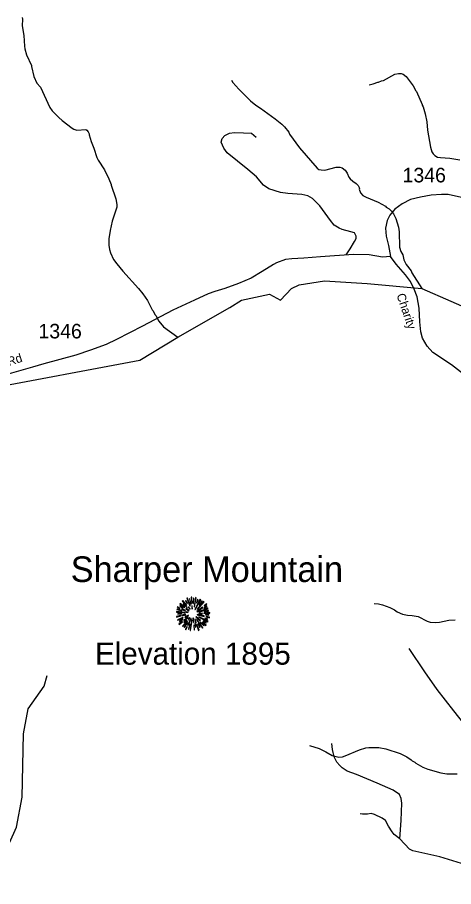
# Model space of a CAD drawing. Extents: x 1248089 to 1457196, y 820910 to 988753.
# Drawn here: x 1329644 to 1333389, y 900330 to 907794 of the extents above; entities that cross this region are included whole.
import ezdxf

# ---------------------------------------------------------------- set-up
doc = ezdxf.new("R2010")
doc.units = 0
for name, color, linetype in [('Exist Geographical Mountain Summit CELL', 7, 'Continuous'), ('Exist Geographical Mountain Summit Elevation Number Label', 7, 'Continuous'), ('Exist Geographical Mountain Summit Label', 7, 'Continuous'), ('Exist Hydrographic Creek Single Shore', 7, 'Continuous'), ('Exist Hydrographic Misc Water Feature', 7, 'Continuous'), ('Exist Road Non-System Type 51', 7, 'Continuous'), ('Exist Road Secondary Type 51 Attributed', 7, 'Continuous'), ('Exist Road Secondary Type 51 Label', 7, 'Continuous'), ('Prop Lane Lines', 7, 'Continuous')]:
    doc.layers.add(name, color=color, linetype=linetype)

msp = doc.modelspace()

# ---------------------------------------------------------------- linework, layer by layer
at = {"layer": 'Exist Geographical Mountain Summit CELL'}
for points in [[(1331059.2, 902781.9), (1331095.2, 902744.4), (1331098.5, 902747), (1331063.3, 902786.6)], [(1331086.8, 902783.3), (1331102.5, 902761.5), (1331104.3, 902763), (1331090.9, 902787.3)], [(1331097.7, 902805.1), (1331123.9, 902738.3), (1331126.8, 902739.3), (1331102.9, 902807.7)], [(1331131.6, 902753.2), (1331134.1, 902753.9), (1331125, 902801.8), (1331120.7, 902800.7)], [(1331136.3, 902814.6), (1331140.3, 902762.6), (1331143.5, 902763), (1331142.1, 902815.6)], [(1331152.3, 902760.5), (1331156.2, 902760.5), (1331159.9, 902807.7), (1331154.4, 902807.7)], [(1331164.3, 902732.1), (1331179.2, 902809.1), (1331173.7, 902810.9), (1331161, 902732.8)], [(1331167.5, 902710.3), (1331170.5, 902708.5), (1331219.1, 902793.1), (1331213.7, 902796.8)], [(1331182, 902767.3), (1331185.4, 902766.2), (1331194.8, 902793.1), (1331190.1, 902794.9)], [(1331188.6, 902711.7), (1331190.8, 902709.5), (1331246.4, 902773.8), (1331242.4, 902778.6)], [(1331226, 902783.3), (1331205, 902749.9), (1331207.9, 902748.8), (1331230.4, 902780.1)], [(1331013.1, 902708.1), (1331054.5, 902698.6), (1331055.6, 902701.9), (1331014.2, 902712.8)], [(1331016, 902727.3), (1331038.5, 902718.6), (1331039.6, 902721.6), (1331017.5, 902732.5)], [(1331037.8, 902738.3), (1331063.6, 902721.9), (1331065.8, 902724.5), (1331040.7, 902742.2)], [(1331038.9, 902757.1), (1331078.5, 902726.6), (1331080.7, 902728.8), (1331042.5, 902761.5)], [(1331054.5, 902710.3), (1331085, 902698.3), (1331086.2, 902700.4), (1331056.7, 902714.3)], [(1331067.2, 902754.2), (1331099.9, 902725.2), (1331102.1, 902727.3), (1331070.1, 902759.3)], [(1331090.9, 902715.7), (1331115.9, 902696.8), (1331118.1, 902699.7), (1331093.4, 902719)], [(1331110.5, 902728.8), (1331124.3, 902712.4), (1331126.4, 902714.6), (1331113.7, 902731.7)], [(1331141.7, 902741.2), (1331143.1, 902712.1), (1331145.7, 902712.4), (1331145.7, 902741.5)], [(1331185.4, 902691.7), (1331187.2, 902689.2), (1331235.8, 902725.2), (1331232.6, 902729.5)], [(1331202.4, 902688.8), (1331203.5, 902686.6), (1331281.6, 902715.3), (1331279.8, 902720)], [(1331246.4, 902716.8), (1331274, 902731.7), (1331271.1, 902736.8), (1331245, 902719.4)], [(1331246.4, 902739.7), (1331248.2, 902737.2), (1331271.1, 902753.5), (1331267.5, 902757.1)], [(1331248.2, 902688.8), (1331285, 902695.4), (1331283.5, 902700.8), (1331246.8, 902691)], [(1331009.1, 902649.2), (1331010.5, 902644.1), (1331046.5, 902654.7), (1331044.3, 902657.9)], [(1331010.5, 902687), (1331082.5, 902680.1), (1331082.8, 902683), (1331010.5, 902692)], [(1331018.9, 902621.6), (1331021.5, 902616.9), (1331066.9, 902636.9), (1331065.4, 902641.6)], [(1331022.6, 902669.6), (1331052.3, 902671), (1331052.3, 902674.6), (1331021.5, 902674.6)], [(1331036.4, 902605.6), (1331065.4, 902622.3), (1331063.3, 902626), (1331034.2, 902610.7)], [(1331054.9, 902660.5), (1331056, 902655.8), (1331089.1, 902664.1), (1331088.4, 902667.8)], [(1331072.7, 902615.1), (1331075.6, 902611.4), (1331110.1, 902639.8), (1331108.3, 902642.3)], [(1331082.5, 902646.3), (1331084.7, 902641.6), (1331113.4, 902656.8), (1331112.3, 902660.1)], [(1331091.2, 902685.9), (1331108.3, 902683.7), (1331108.7, 902685.9), (1331092, 902690.2)], [(1331104.3, 902575.1), (1331108.7, 902573.3), (1331135.2, 902631.7), (1331132.7, 902632.5)], [(1331111.2, 902624.5), (1331114.5, 902621.6), (1331124.6, 902637.9), (1331122.8, 902639.4)], [(1331151.2, 902633.6), (1331155.2, 902596.6), (1331159.6, 902596.9), (1331154.4, 902634.3)], [(1331167.2, 902624.9), (1331175.9, 902595), (1331179.9, 902596.9), (1331169.3, 902626)], [(1331175.6, 902645.2), (1331214.1, 902609.9), (1331216.6, 902614.3), (1331177.4, 902647.4)], [(1331186.8, 902662.3), (1331247.5, 902650.4), (1331248.6, 902654.7), (1331187.9, 902665.9)], [(1331200.6, 902642.7), (1331278.8, 902604.5), (1331280.6, 902609.9), (1331202.1, 902645.6)], [(1331201.4, 902676.1), (1331201.4, 902673.2), (1331231.5, 902673.2), (1331232.2, 902678.3)], [(1331244.6, 902675), (1331296.9, 902678.3), (1331297.3, 902683), (1331245, 902678.3)], [(1331254, 902632.5), (1331275.1, 902624.5), (1331276.9, 902628.9), (1331255.5, 902635.7)], [(1331259.5, 902663.1), (1331286, 902660.8), (1331286, 902665.2), (1331259.9, 902666.3)], [(1331263.5, 902645.9), (1331291.8, 902638.7), (1331292.5, 902644.1), (1331264.5, 902650.4)], [(1331030.2, 902584.9), (1331033, 902580.9), (1331061.4, 902602), (1331058.8, 902605.2)], [(1331061.1, 902565.3), (1331064, 902562.7), (1331104.7, 902610.3), (1331101.8, 902612.5)], [(1331076.4, 902596.6), (1331095.6, 902614.7), (1331092.3, 902616.9), (1331071.9, 902599.8)], [(1331101.1, 902596.6), (1331076, 902557.3), (1331079.2, 902554.8), (1331105.1, 902594.3)], [(1331086.2, 902538), (1331090.9, 902535.1), (1331101.8, 902559.8), (1331098.5, 902562)], [(1331115.9, 902539.9), (1331127.9, 902582.7), (1331124.3, 902583.1), (1331111.5, 902540.9)], [(1331125.7, 902529.7), (1331130.4, 902528.6), (1331143.1, 902617.9), (1331139.9, 902618.7)], [(1331157.4, 902575.1), (1331161, 902532.6), (1331165, 902533.6), (1331161.7, 902575.1)], [(1331177, 902558.4), (1331171.5, 902588.2), (1331168.3, 902588.2), (1331172.7, 902557.3)], [(1331181.7, 902622.6), (1331232.2, 902547.8), (1331235.8, 902550.7), (1331184.2, 902623.8)], [(1331181.7, 902579.8), (1331199.2, 902530), (1331203.5, 902531.8), (1331184.6, 902580.6)], [(1331192.2, 902585.6), (1331208.2, 902556.2), (1331212.3, 902558.4), (1331195.9, 902587.1)], [(1331214.1, 902596.9), (1331244.2, 902567.8), (1331247.5, 902570.4), (1331216.3, 902599.4)], [(1331230.8, 902597.6), (1331261.3, 902571.8), (1331264.5, 902575.4), (1331232.6, 902600.2)], [(1331239.9, 902608.5), (1331264.9, 902595.4), (1331267.5, 902599.1), (1331242.1, 902612.5)]]:
    msp.add_lwpolyline(points, close=True, dxfattribs=at)
at = {"layer": 'Exist Hydrographic Creek Single Shore'}
for points in [[(1329349.2, 904598.3), (1330694.1, 904848.7), (1331019.9, 905048.1), (1331467.3, 905301.1), (1331568.1, 905366.5), (1331809.6, 905416.4), (1331902.3, 905364.6), (1331996.2, 905464.5), (1332063.2, 905495.9), (1332281.2, 905530.9), (1332647.2, 905507.1), (1333117.3, 905465.4), (1333615.6, 905246.8), (1333735.2, 905321.1), (1334033.5, 905323.5), (1334455.2, 905645.7), (1334625.3, 905936.9), (1334724, 906015.5), (1334945.2, 906045.4), (1335333.6, 906239.5), (1335557.7, 906304.3), (1335826.1, 906323.5), (1336387.4, 906295.5)], [(1329353.3, 900345.4), (1329360.2, 900402.7), (1329575.2, 900706.9), (1329637.3, 900840.2), (1329684.2, 901098.6), (1329697.2, 901640.1), (1329735.3, 901856), (1329873.3, 902050.2), (1329900.2, 902141.5)]]:
    msp.add_lwpolyline(points, dxfattribs=at)
at = {"layer": 'Exist Hydrographic Misc Water Feature'}
for points in [[(1329683.7, 907793.6), (1329687.3, 907777.5), (1329685.7, 907721.5), (1329699.3, 907637.1), (1329704.7, 907545), (1329708.1, 907522.9), (1329722.7, 907472.5), (1329764.1, 907379.4), (1329763.9, 907371.4), (1329785.5, 907286.8), (1329811.9, 907230), (1329842.9, 907193.1), (1329922, 907018.9), (1329941.3, 906992.3), (1329999.6, 906932.7), (1330027, 906907.8), (1330113.1, 906841.4), (1330126.9, 906833), (1330152.8, 906826.2), (1330230.9, 906830), (1330238.8, 906825.7), (1330252.3, 906809.4), (1330259.8, 906793.1), (1330259.6, 906785.2), (1330276, 906726.7), (1330300.4, 906670), (1330326.1, 906591.4), (1330337.5, 906566.9), (1330391.2, 906485.4), (1330429.1, 906406.4), (1330447.7, 906359.8), (1330447.5, 906351.8), (1330488.2, 906234.8), (1330496.8, 906186.5), (1330496.2, 906162.5), (1330458.8, 906043.7), (1330440.6, 905964.2), (1330428.6, 905892.5), (1330429.1, 905838.6), (1330435.9, 905800.4), (1330443.2, 905772.2), (1330469.6, 905715.5), (1330496.5, 905676.6), (1330548.7, 905613.1), (1330684.7, 905465.3), (1330721.4, 905420.2), (1330759.8, 905363.1), (1330801.6, 905282), (1330809.3, 905273.7), (1330824.4, 905241.3), (1330832.2, 905233.1), (1330858.9, 905186.3), (1330897.5, 905137.2), (1331019.9, 905048.1)], [(1331481.3, 907253.7), (1331492.8, 907235.4), (1331545.2, 907175.9), (1331644.4, 907077), (1331691.4, 907039.7), (1331730.7, 907014.6), (1331856.2, 906922.9), (1331912.9, 906877.3), (1331938.3, 906852.6), (1331973, 906807.6), (1331980.5, 906791.4), (1332065.3, 906673), (1332216.4, 906498.7), (1332232.1, 906488.2), (1332252, 906483.7), (1332284, 906482.8), (1332380.8, 906507.9), (1332412.8, 906507), (1332432.5, 906500.4), (1332458.1, 906481.6), (1332475.4, 906457.2), (1332490.4, 906422.8), (1332502.1, 906408.4), (1332523.5, 906387.8), (1332552.9, 906367), (1332568.4, 906350.5), (1332579.8, 906326.2), (1332579.5, 906318.2), (1332588.7, 906288), (1332610, 906265.3), (1332639.5, 906248.5), (1332740.4, 906205.6), (1332803.5, 906171.8), (1332811.3, 906163.6), (1332836.9, 906148.8), (1332856.4, 906130.3), (1332873.7, 906105.8), (1332892.6, 906067.2), (1332914.5, 905992.6), (1332921.4, 905952.4), (1332925.7, 905820.4), (1332936.7, 905784.1), (1332951.8, 905753.6), (1332962.6, 905711.4), (1332981.5, 905670.8), (1333024, 905617.6), (1333031.5, 905601.4), (1333117.3, 905465.4)], [(1332664.8, 907215.5), (1332697, 907222.6), (1332737.5, 907237.4), (1332745.4, 907237.2), (1332769.7, 907248.4), (1332785.8, 907252), (1332883.4, 907305.1), (1332915.6, 907312.2), (1332937.6, 907311.6), (1332955.4, 907305), (1332981, 907286.4), (1333040.6, 907204.7), (1333063.5, 907164), (1333071.3, 907155.8), (1333120.2, 907046.4), (1333120, 907038.4), (1333127.6, 907024.2), (1333146, 906965.7), (1333160.1, 906897.3), (1333166, 906825.1), (1333190, 906680.4), (1333200.9, 906640.2), (1333212.4, 906621.8), (1333227.9, 906607.3), (1333251.6, 906594.7), (1333275.5, 906590), (1333355.3, 906583.8), (1333442.9, 906569.2)], [(1332707.5, 902761.6), (1332743.4, 902756.7), (1332777.2, 902749.6), (1332842.6, 902727.7), (1332882, 902706.5), (1332905.6, 902689.8), (1332949, 902668.6), (1332992.7, 902659.4), (1333032.7, 902658.2), (1333084.5, 902648.7), (1333163.4, 902608.4), (1333187.1, 902599.7), (1333235.1, 902598.4), (1333267.3, 902601.4), (1333347.7, 902617.1), (1333403.9, 902621.4)], [(1332153, 901541.9), (1332234.3, 901515.6), (1332293.4, 901486), (1332346.6, 901454.4), (1332402.2, 901440.7), (1332434.4, 901443.8), (1332458.6, 901451.2), (1332580.1, 901503.6), (1332636.7, 901522), (1332660.8, 901525.3), (1332746.7, 901522.8), (1332808.4, 901513), (1332931.4, 901473.5), (1332986.6, 901443.9), (1333025.9, 901418.8), (1333033.6, 901410.5), (1333057.3, 901397.9), (1333065.1, 901389.7), (1333126.1, 901355.9), (1333167.7, 901338.7), (1333278.9, 901307.5), (1333330.7, 901298), (1333418.6, 901297.4)]]:
    msp.add_lwpolyline(points, dxfattribs=at)
at = {"layer": 'Exist Road Non-System Type 51'}
for points in [[(1332466.6, 905754.1), (1332500.1, 905806.3), (1332537.3, 905867.7), (1332552.2, 905893.8), (1332552.2, 905916.2), (1332539.2, 905942.2), (1332505.7, 905953.4), (1332433.1, 905972), (1332405.2, 905983.2), (1332364.3, 906009.3), (1332330.7, 906050.3), (1332241.4, 906175.1), (1332176.3, 906238.4), (1332137.2, 906260.8), (1332086.9, 906271.9), (1331965.9, 906281.3), (1331902.7, 906288.7), (1331804, 906322.2), (1331755.6, 906353.9), (1331696.1, 906424.7), (1331623.5, 906486.1), (1331444.8, 906629.6), (1331415, 906670.6), (1331394.6, 906722.7), (1331402, 906752.5), (1331426.2, 906778.6), (1331465.3, 906799.1), (1331508.1, 906806.5), (1331586.3, 906802.8), (1331653.3, 906799.1), (1331694.2, 906765.5)], [(1333744.5, 901672.8), (1333713.5, 901635.6), (1333673.2, 901609.2), (1333639.1, 901606.1), (1333600.4, 901620.1), (1333572.5, 901635.6), (1333524.5, 901675.9), (1333487.3, 901714.6), (1333391.3, 901840.2), (1333248.8, 902023.2), (1333141.9, 902175.1), (1333007.1, 902375.1)], [(1332927.1, 900740.7), (1332939.6, 900896.3), (1332945.2, 901044.9), (1332939.6, 901087.4), (1332924.4, 901120.8), (1332870.2, 901156.9), (1332731.4, 901216.6), (1332556.5, 901293), (1332475.2, 901320.2), (1332432.2, 901350.7), (1332411.4, 901368.8), (1332387.8, 901399.3), (1332362.8, 901445.2), (1332350.3, 901507.7), (1332343.3, 901557.7)], [(1332927.1, 900740.7), (1332879.1, 900778.3), (1332861, 900800.5), (1332829.1, 900849.1), (1332804.1, 900896.3), (1332774.9, 900917.2), (1332711.1, 900947.7), (1332680.5, 900956.1), (1332648.6, 900950.5), (1332605.6, 900951.9), (1332586.1, 900954.1)], [(1334202.1, 900240.3), (1334178.7, 900291), (1334141.2, 900335.5), (1334112.1, 900354.9), (1334070.4, 900375.7), (1333958, 900406.3), (1333760.9, 900454.9), (1333492.9, 900517.4), (1333272.2, 900584.1), (1333038.2, 900637.9), (1333010.4, 900650.4), (1332927.1, 900740.7)]]:
    msp.add_lwpolyline(points, dxfattribs=at)
at = {"layer": 'Exist Road Secondary Type 51 Attributed'}
for points in [[(1333457, 906247.1), (1333341.6, 906272.6), (1333286.1, 906273.7), (1333197.2, 906265.6), (1333103.7, 906249.5), (1333018.5, 906229.2), (1332946.9, 906192.3), (1332884.6, 906146), (1332841.9, 906095.2), (1332818.8, 906050.1), (1332804.9, 905983.1), (1332809.5, 905913.7), (1332829.1, 905834), (1332846.2, 905741.2)], [(1332846.2, 905741.2), (1332778.2, 905733.9), (1332664.8, 905755.7), (1332528.3, 905758.6), (1332247.2, 905738.4), (1332103.3, 905726.8), (1331998.7, 905721), (1331946.4, 905713.7), (1331867.1, 905685.6), (1331841.8, 905671.5), (1331746.5, 905612.4), (1331650.6, 905554.2), (1331543, 905509.2), (1331425.4, 905465.5), (1331339.6, 905440.8), (1331283, 905420.5), (1331163.8, 905365.2), (1330978.4, 905278.5), (1330716.9, 905141.8), (1330494.5, 905028.4), (1330406.4, 904983.9), (1330271.2, 904935.9), (1330144.8, 904892.3), (1329871.1, 904818.4), (1329773.7, 904790.8), (1329513.6, 904715.2)], [(1333524.8, 904690.9), (1333370, 904808.8), (1333211.8, 904915.2), (1333161, 904970.6), (1333123.1, 905039.2), (1333107, 905093.5), (1333098.9, 905177.9), (1333093.1, 905296.9), (1333076, 905394.5), (1333049.4, 905460.4), (1333018.2, 905526.2), (1332976.7, 905582.9), (1332897, 905674.2), (1332846.2, 905741.2)]]:
    msp.add_lwpolyline(points, dxfattribs=at)

# ---------------------------------------------------------------- texts
at = {"layer": 'Exist Geographical Mountain Summit Elevation Number Label'}
msp.add_text('Elevation 1895', height=190, dxfattribs=at).set_placement((1330310, 902235.3))
at = {"layer": 'Exist Geographical Mountain Summit Label'}
msp.add_text('Sharper Mountain', height=220, dxfattribs=at).set_placement((1330101.5, 902945.2))
at = {"layer": 'Exist Road Secondary Type 51 Label'}
for s, rotation, p in [('Charity', 288.63551, (1332897.7, 905409.8)), ('Shingle Gap Rd', 18.04566, (1329019.4, 904619.5))]:
    msp.add_text(s, height=75, rotation=rotation, dxfattribs=at).set_placement(p)
at = {"layer": 'Prop Lane Lines'}
for p in [(1332950.9, 906376.8), (1329824.8, 905037)]:
    msp.add_text('1346', height=125, dxfattribs=at).set_placement(p)

doc.saveas('drawing.dxf')
